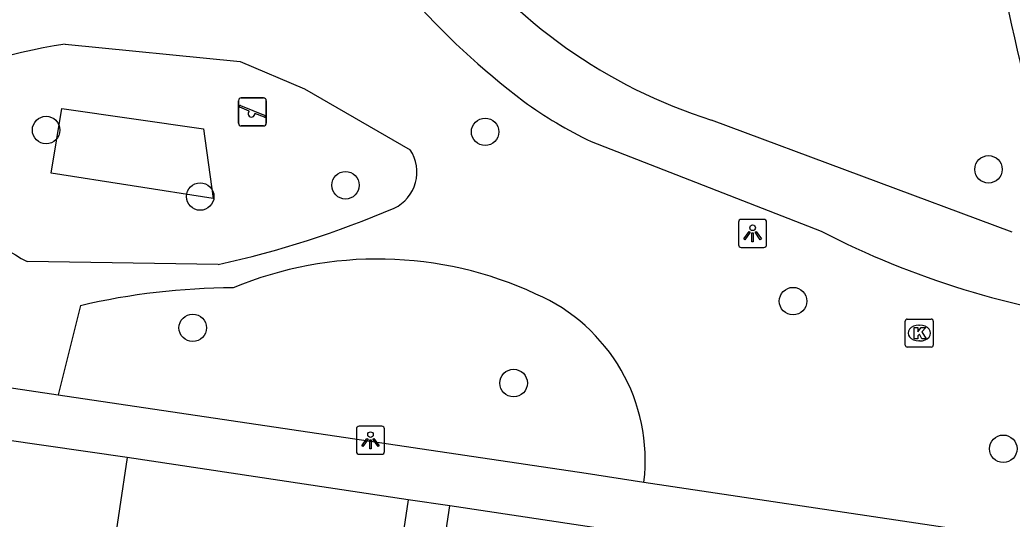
# Model space of a CAD drawing. Extents: x 163686 to 164493, y 382719 to 383870.
# Drawn here: x 164009.14 to 164044.47, y 383088.49 to 383106.27 of the extents above; entities that cross this region are included whole.
import ezdxf

# ---------------------------------------------------------------- set-up
doc = ezdxf.new("R2010")
doc.units = 0
for name, color, linetype in [('IMGEO_Boom', 7, 'Continuous'), ('IMGEO_Groenvoorziening', 7, 'Continuous'), ('IMGEO_Kolk', 7, 'Continuous'), ('IMGEO_Lichtpunt', 7, 'Continuous'), ('IMGEO_Pand', 7, 'Continuous'), ('IMGEO_Speelvoorziening', 7, 'Continuous'), ('IMGEO_Voetpad_halfverhard', 7, 'Continuous'), ('IMGEO_Voetpad_open', 7, 'Continuous')]:
    doc.layers.add(name, color=color, linetype=linetype)

msp = doc.modelspace()

# ---------------------------------------------------------------- linework, layer by layer
at = {"layer": 'IMGEO_Boom'}
for centre in [(164010.069, 383102.346), (164025.701, 383102.283), (164043.625, 383100.946), (164020.731, 383100.378), (164015.557, 383099.976), (164036.664, 383096.253), (164015.29, 383095.301), (164026.716, 383093.336), (164044.151, 383090.995)]:
    msp.add_circle(centre, 0.489, dxfattribs=at)
at = {"layer": 'IMGEO_Groenvoorziening'}
for points in [[(164010.744, 383105.409), (164016.985, 383104.785), (164019.273, 383103.809), (164023.036, 383101.639)], [(164016.017, 383099.904), (164010.253, 383100.804), (164010.625, 383103.116), (164015.674, 383102.383), (164016.017, 383099.904)], [(164016.202, 383097.558), (164009.401, 383097.661)], [(164011.291, 383096.091), (164010.497, 383092.921)]]:
    msp.add_lwpolyline(points, dxfattribs=at)
for centre, radius, start, end in [((164013.812, 383085.675), 19.971, 98.8365, 116.8945), ((164013.614, 383105.752), 9.122, 194.3827, 242.4918), ((164021.84, 383100.85), 1.432, 295.9906, 33.4058), ((164008.641, 383131.98), 35.242, 282.3879, 293.0994), ((164021.872, 383084.37), 13.381, 65.0905, 112.5916), ((164016.77, 383072.695), 24.029, 90.0911, 103.1806), ((164024.941, 383090.577), 6.461, 353.1905, 66.5864)]:
    msp.add_arc(centre, radius, start, end, dxfattribs=at)
at = {"layer": 'IMGEO_Kolk'}
for p, q in [((164040.658, 383094.688), (164040.658, 383095.54)), ((164040.733, 383095.614), (164041.585, 383095.614)), ((164041.659, 383095.54), (164041.659, 383094.688)), ((164041.146, 383095.394), (164041.171, 383095.394)), ((164041.169, 383094.834), (164041.144, 383094.834)), ((164041.585, 383094.614), (164040.733, 383094.614))]:
    msp.add_line(p, q, dxfattribs=at)
for points in [[(164040.658, 383094.688), (164040.658, 383095.54)], [(164040.733, 383095.614), (164041.585, 383095.614)], [(164041.659, 383095.54), (164041.659, 383094.688)], [(164040.979, 383095.314), (164041.102, 383095.314), (164041.102, 383095.163), (164041.232, 383095.314), (164041.396, 383095.314), (164041.25, 383095.163), (164041.403, 383094.914), (164041.251, 383094.914), (164041.166, 383095.078), (164041.102, 383095.011), (164041.102, 383094.914), (164040.979, 383094.914), (164040.979, 383095.314)], [(164041.585, 383094.614), (164040.733, 383094.614)]]:
    msp.add_lwpolyline(points, dxfattribs=at)
for centre, start, end in [((164040.735, 383095.538), 91.552, 178.448), ((164040.735, 383095.538), 91.552, 178.448), ((164041.583, 383095.538), 1.552, 88.448), ((164041.583, 383095.538), 1.552, 88.448), ((164040.735, 383094.69), 181.552, 268.448), ((164040.735, 383094.69), 181.552, 268.448), ((164041.583, 383094.69), 271.552, 358.448), ((164041.583, 383094.69), 271.552, 358.448)]:
    msp.add_arc(centre, 0.0765, start, end, dxfattribs=at)
for centre, major_axis, ratio, start_param, end_param in [((164041.145, 383095.114), (-0.387, 0.002), 0.722429, 4.712389, 7.853982), ((164041.17, 383095.114), (-0.39, 0.002), 0.717154, 1.570796, 4.712389)]:
    msp.add_ellipse(centre, major_axis=major_axis, ratio=ratio, start_param=start_param, end_param=end_param, dxfattribs=at)
at = {"layer": 'IMGEO_Lichtpunt'}
for p, q in [((164034.725, 383099.067), (164034.725, 383098.26)), ((164034.725, 383099.067), (164034.725, 383098.26)), ((164035.627, 383099.162), (164034.819, 383099.162)), ((164035.627, 383099.162), (164034.819, 383099.162)), ((164035.721, 383098.26), (164035.721, 383099.067)), ((164035.721, 383098.26), (164035.721, 383099.067)), ((164034.819, 383098.166), (164035.627, 383098.166)), ((164034.819, 383098.166), (164035.627, 383098.166)), ((164021.12, 383091.7), (164021.12, 383090.893)), ((164021.12, 383091.7), (164021.12, 383090.893)), ((164022.022, 383091.795), (164021.214, 383091.795)), ((164022.022, 383091.795), (164021.214, 383091.795)), ((164022.116, 383090.893), (164022.116, 383091.7)), ((164022.116, 383090.893), (164022.116, 383091.7)), ((164021.214, 383090.799), (164022.022, 383090.799)), ((164021.214, 383090.799), (164022.022, 383090.799))]:
    msp.add_line(p, q, dxfattribs=at)
for points in [[(164035.099, 383098.731), (164035.138, 383098.703), (164034.95, 383098.441), (164034.912, 383098.468), (164035.099, 383098.731)], [(164035.201, 383098.683), (164035.248, 383098.683), (164035.248, 383098.361), (164035.201, 383098.361), (164035.201, 383098.683)], [(164035.311, 383098.703), (164035.349, 383098.73), (164035.536, 383098.468), (164035.497, 383098.44), (164035.311, 383098.703)], [(164021.494, 383091.364), (164021.533, 383091.336), (164021.345, 383091.074), (164021.307, 383091.101), (164021.494, 383091.364)], [(164021.596, 383091.316), (164021.643, 383091.316), (164021.643, 383090.994), (164021.596, 383090.994), (164021.596, 383091.316)], [(164021.706, 383091.336), (164021.744, 383091.363), (164021.931, 383091.101), (164021.892, 383091.073), (164021.706, 383091.336)]]:
    msp.add_lwpolyline(points, dxfattribs=at)
for centre in [(164035.224, 383098.865), (164021.619, 383091.498)]:
    msp.add_circle(centre, 0.0994, dxfattribs=at)
for centre, start, end in [((164034.819, 383099.067), 90, 180), ((164034.819, 383099.067), 90, 180), ((164035.627, 383099.067), 0, 90), ((164035.627, 383099.067), 0, 90), ((164034.819, 383098.26), 180, 270), ((164034.819, 383098.26), 180, 270), ((164035.627, 383098.26), 270, 0), ((164035.627, 383098.26), 270, 360), ((164021.214, 383091.7), 90, 180), ((164021.214, 383091.7), 90, 180), ((164022.022, 383091.7), 0, 90), ((164022.022, 383091.7), 0, 90), ((164021.214, 383090.893), 180, 270), ((164021.214, 383090.893), 180, 270), ((164022.022, 383090.893), 270, 0), ((164022.022, 383090.893), 270, 360)]:
    msp.add_arc(centre, 0.0946, start, end, dxfattribs=at)
at = {"layer": 'IMGEO_Pand'}
for points in [[(164012.951, 383090.682), (164005.606, 383091.746)], [(164012.951, 383090.682), (164012.41, 383087.025), (164018.347, 383086.148), (164017.834, 383082.676)]]:
    msp.add_lwpolyline(points, dxfattribs=at)
at = {"layer": 'IMGEO_Speelvoorziening'}
for p, q in [((164016.92, 383102.59), (164016.92, 383103.39)), ((164016.92, 383103.39), (164016.92, 383102.59)), ((164017.02, 383103.49), (164017.81, 383103.49)), ((164017.81, 383103.49), (164017.02, 383103.49)), ((164017.91, 383103.39), (164017.91, 383102.59)), ((164017.91, 383102.59), (164017.91, 383103.39)), ((164017.303, 383103.018), (164016.964, 383103.155)), ((164016.989, 383103.215), (164017.865, 383102.862)), ((164017.841, 383102.802), (164017.501, 383102.939)), ((164017.81, 383102.49), (164017.02, 383102.49)), ((164017.02, 383102.49), (164017.81, 383102.49))]:
    msp.add_line(p, q, dxfattribs=at)
for centre, radius, start, end in [((164017.02, 383103.39), 0.1, 90, 180), ((164017.02, 383103.39), 0.1, 90, 180), ((164017.81, 383103.39), 0.1, 0, 90), ((164017.81, 383103.39), 0.1, 360, 90), ((164016.977, 383103.185), 0.0327, 68.078, 248.078), ((164017.382, 383102.928), 0.12, 130.9928, 5.1632), ((164017.02, 383102.59), 0.1, 180, 270), ((164017.02, 383102.59), 0.1, 180, 270), ((164017.81, 383102.59), 0.1, 270, 0), ((164017.81, 383102.59), 0.1, 270, 0), ((164017.853, 383102.832), 0.0327, 248.078, 68.078)]:
    msp.add_arc(centre, radius, start, end, dxfattribs=at)
at = {"layer": 'IMGEO_Voetpad_halfverhard'}
for points in [[(164044.466, 383098.704), (164033.763, 383102.699)], [(164029.475, 383101.935), (164037.668, 383098.741)]]:
    msp.add_lwpolyline(points, dxfattribs=at)
for centre, radius, start, end in [((164085.983, 383115.149), 42.517, 180.7499, 200.2449), ((164043.869, 383125.57), 27.838, 209.7317, 232.889), ((164039.443, 383120.603), 18.784, 216.8437, 252.398), ((164036.03, 383115.636), 15.188, 233.86, 244.4302), ((164051.911, 383126.413), 31.122, 242.7648, 262.9796)]:
    msp.add_arc(centre, radius, start, end, dxfattribs=at)
at = {"layer": 'IMGEO_Voetpad_open'}
for points in [[(164003.885, 383093.906), (164010.497, 383092.921)], [(164010.497, 383092.921), (164029.301, 383090.12), (164031.356, 383089.811)], [(164022.964, 383089.182), (164012.951, 383090.682)], [(164031.356, 383089.811), (164044.132, 383087.893), (164043.843, 383085.984)], [(164022.964, 383089.182), (164018.747, 383061.027)], [(164024.449, 383088.96), (164022.964, 383089.182)], [(164020.223, 383060.805), (164024.449, 383088.96)], [(164034.621, 383087.436), (164024.449, 383088.96)]]:
    msp.add_lwpolyline(points, dxfattribs=at)

doc.saveas('drawing.dxf')
